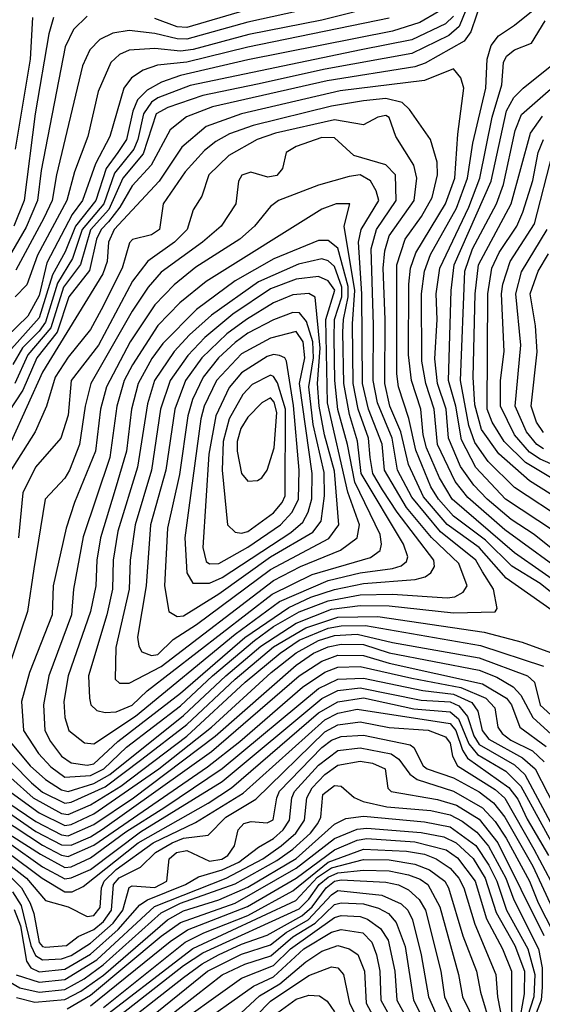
# Model space of a CAD drawing. Extents: x 501367 to 657802, y 482273 to 547541.
# Tile 601 of 656: x 604914 to 606542, y 530602 to 533668. Entities that reach past the tile are written whole.
import ezdxf

# ---------------------------------------------------------------- set-up
doc = ezdxf.new("R2010")
doc.units = 0

msp = doc.modelspace()

# ---------------------------------------------------------------- linework, layer by layer
at = {"layer": '0CON20XD'}
for points in [[(606354.3, 533735), (606319.2, 533630.8), (606298.2, 533601.8), (606176.6, 533533.4), (606145, 533521.7), (605872.2, 533477.8), (605515, 533397.1), (605434, 533366), (605383.4, 533325), (605323.5, 533215), (605265, 533150.7), (605226.7, 533085), (605190.9, 533039.1), (605168.5, 533015), (605153.2, 532985), (605132.3, 532887.7), (605067.6, 532805), (605031, 532695), (604968.2, 532615), (604924.4, 532515), (604878.9, 532445)], [(606322.6, 533745), (606282.9, 533647.1), (606250.7, 533619.3), (606135, 533562.6), (605865.7, 533514.3), (605655, 533467.6), (605485, 533432.3), (605375.3, 533395), (605339.9, 533375), (605299, 533251), (605235.9, 533175), (605192.3, 533077.7), (605135, 533014), (605104, 532906), (605050.7, 532835), (605011, 532709), (604940.1, 532625), (604899.2, 532535)], [(605895, 533719.8), (605625, 533660.5), (605435, 533608.2), (605405, 533608.3), (605335, 533624.9), (605255, 533634.2), (605205, 533626), (605163.8, 533606.2), (605133, 533575), (605110.2, 533525), (605028.9, 533185), (605015.1, 533105), (604989.7, 533050.3), (604902.2, 532887.8)], [(606635.5, 531925.5), (606425, 532080), (606310, 532180), (606270.2, 532230.2), (606215.5, 532345), (606204.5, 532455), (606179.1, 532535), (606166.1, 532605), (606165.8, 532815), (606174.9, 532885), (606193.1, 532936.9), (606275, 533081.2), (606308.9, 533175), (606325.7, 533284.3), (606365.6, 533455), (606370.3, 533545), (606382.1, 533587.9), (606405, 533618.1), (606455, 533650.8), (606569.8, 533745)], [(606217.4, 533692.6), (606160.5, 533659.5), (606075, 533632.3), (605625, 533542.9), (605415.2, 533494.8), (605356.3, 533473.7), (605311.2, 533448.8), (605281.6, 533418.4), (605266.3, 533383.7), (605246.6, 533295), (605220.4, 533255), (605183.7, 533205), (605151.9, 533105), (605087.8, 533025), (605055.9, 532945), (605016.7, 532873.3), (604975, 532739.5), (604845, 532595.5)], [(606053.1, 533716.9), (605855, 533667.4), (605628.1, 533621.9), (605455, 533575.8), (605415, 533570.1), (605335, 533578.7), (605255, 533573.1), (605225, 533560), (605197.8, 533535), (605159.3, 533445), (605126.6, 533305), (605085.1, 533194.9), (605061.1, 533105), (604970.3, 532935), (604937.1, 532842.9), (604900.8, 532805)], [(605615, 533696.7), (605435, 533644.5), (605405, 533646.1), (605335, 533672.3)], [(606065, 533673.3), (605625, 533582.5), (605435, 533536), (605343.4, 533526.6), (605299, 533511), (605263, 533487), (605238.3, 533455), (605195.2, 533305), (605150.5, 533219.5), (605110.4, 533105), (605078.3, 533061.7), (604998.8, 532911.2), (604975, 532809.1), (604940, 532745), (604840.3, 532649.7)], [(605125, 533679.5), (605081.9, 533638.1), (605056.2, 533583.8), (604981.7, 533198.3), (604969.6, 533105), (604935, 533022.3), (604866.6, 532903.4)], [(606265, 533679.7), (606239.8, 533655), (606135, 533605.5), (605977.5, 533575), (605445, 533463.7), (605345, 533425.1), (605325, 533411.2), (605299.6, 533375), (605282.5, 533295), (605270.3, 533265), (605209.6, 533190.4), (605176.2, 533095), (605109.1, 533015), (605078.8, 532925), (605032.6, 532847.4), (604995, 532726.8), (604975, 532698.5), (604923.1, 532646.9), (604892.9, 532595)], [(605019.7, 533675), (605005.6, 533624.4), (604963, 533375), (604928, 533105), (604896.5, 533025)], [(604954, 533675), (604947.1, 533545), (604900.8, 533265)], [(606643.3, 531963.3), (606516, 532065), (606445, 532111.8), (606370.1, 532175), (606328.7, 532218.7), (606287.1, 532277.1), (606249.9, 532365), (606241.9, 532455), (606215.3, 532535), (606207.4, 532612.6), (606214.2, 532735), (606211.2, 532815), (606222.2, 532895), (606312.9, 533085), (606347.2, 533175), (606385.5, 533365), (606415.4, 533465), (606420.8, 533535), (606430.5, 533555), (606455, 533574.7), (606508.5, 533595), (606550.7, 533665)], [(606627.5, 531887.5), (606455, 532008.2), (606261.4, 532175), (606221.4, 532241.4), (606180.8, 532335), (606171, 532375), (606163.5, 532455), (606134.4, 532545), (606124.9, 532625), (606126.3, 532845), (606130.9, 532895), (606147.8, 532942.2), (606240.1, 533095), (606269.5, 533175), (606278.3, 533311.7), (606297.1, 533455), (606287.5, 533487.5), (606265.3, 533515.3), (606175, 533479.1), (605912.8, 533447.2), (605604.9, 533375.1), (605495, 533335.8), (605419, 533271), (605348.6, 533165), (605208.8, 533015), (605191.3, 532975), (605187.1, 532915), (605173.4, 532876.6), (604985, 532570.8), (604887.7, 532355)], [(606576.7, 532076.7), (606427.4, 532175), (606335, 532274.2), (606289.6, 532359.6), (606272.8, 532465), (606249.7, 532545), (606257.5, 532825), (606267.5, 532905), (606382.9, 533165), (606429.8, 533385), (606453.5, 533426.5), (606482.2, 533455), (606581.2, 533535)], [(606615.6, 532105.6), (606455, 532211.6), (606372.8, 532292.8), (606331.1, 532351.1), (606312.5, 532405), (606287.4, 532545), (606300.6, 532885), (606324, 532955), (606399.4, 533095), (606420.5, 533155), (606456.7, 533323.3), (606477.4, 533372.6), (606642.2, 533517.8)], [(606593.8, 531865), (606535, 531912.6), (606446.7, 531966.7), (606365, 532047.8), (606265, 532122.3), (606218.2, 532175), (606195, 532214), (606147.5, 532327.5), (606126.2, 532426.2), (606093.6, 532525), (606088.4, 532565), (606088.4, 532905), (606114.6, 532985), (606165.7, 533055), (606198.6, 533115), (606215.8, 533185), (606214.8, 533225), (606193.7, 533295), (606128.4, 533388.4), (606105, 533410.5), (606055, 533423.3), (605985, 533416), (605885, 533399.5), (605641, 533339), (605567.6, 533312.4), (605525, 533289.5), (605489.4, 533260.6), (605430, 533195), (605361.2, 533095), (605349.5, 533015), (605325, 532998.6), (605265.8, 532984.3), (605256.4, 532973.6), (605233.8, 532895), (605167.8, 532765), (605135, 532703.4), (605065, 532617.2), (605024.6, 532555), (604997.9, 532465), (604962.3, 532385), (604880.9, 532255)], [(606611.2, 531801.2), (606429.4, 531929.4), (606345, 532024.5), (606245, 532096.2), (606172.2, 532182.2), (606125, 532283.5), (606101.4, 532385), (606066.8, 532465), (606051.2, 532535), (606052.7, 532735), (606046.3, 532895), (606051.2, 532948.8), (606064.7, 532995.3), (606142.4, 533105), (606151.1, 533175), (606141.9, 533215), (606085.3, 533305), (606065, 533363.5), (606055, 533369.7), (606030, 533365), (605985, 533340.8), (605895, 533356.1), (605710.9, 533315), (605654.1, 533295), (605565.3, 533245), (605503, 533185), (605481.6, 533118.4), (605455, 533075.8), (605435.7, 533015), (605396.5, 532975), (605313.9, 532916.1), (605266, 532854), (605159.4, 532655), (605075.2, 532545), (605065, 532437.1), (605042.1, 532365), (604963.3, 532275), (604924.6, 532195), (604911.1, 532055)], [(606630.8, 532150.8), (606502, 532232), (606406.2, 532316.2), (606352.5, 532392.5), (606331.2, 532468.8), (606326.1, 532555), (606332.6, 532815), (606343.1, 532905), (606444.4, 533095), (606505.1, 533315), (606542.4, 533367.6)], [(605065, 531264.9), (605145, 531289.4), (605195, 531318.1), (605425, 531501.2), (605555.9, 531625), (605665, 531717.3), (605775, 531788.9), (605885, 531832), (605975, 531844.3), (606065, 531842.4), (606265, 531820.8), (606395.3, 531824.7), (606400.8, 531835), (606390, 531895), (606355, 531948.9), (606334.9, 531985), (606225, 532072.9), (606135, 532180.9), (606090.9, 532265), (606074.1, 532365), (606028.6, 532475), (606015.1, 532545), (606016.5, 532716.5), (606008.6, 532955), (606025.4, 533015), (606086.9, 533105), (606084.4, 533185), (606055, 533216.8), (605955.3, 533245.3), (605895, 533300.7), (605855, 533301.2), (605775, 533273.8), (605744.5, 533255), (605732.5, 533205), (605715, 533182.8), (605687.6, 533177.6), (605634, 533194), (605605.7, 533184.3), (605595.4, 533165), (605587.2, 533095), (605542.2, 533025), (605483.9, 532975), (605355, 532882.1), (605314.4, 532835.6), (605265, 532760.9), (605135.7, 532535), (605118.5, 532465), (605100.9, 532345), (605070, 532265), (605055, 532240.6), (604993.6, 532175), (604958, 531958), (604938.8, 531825), (604877.3, 531645)], [(606645, 532196.2), (606489.5, 532289.5), (606423.2, 532355), (606385.6, 532415), (606370.2, 532455), (606372.5, 532815), (606384.6, 532895), (606407.2, 532942.8), (606462, 533025), (606481, 533069), (606512, 533168), (606528.8, 533255), (606545.1, 533294.9)], [(606637, 532255), (606535, 532299.3), (606501.4, 532321.4), (606454.7, 532375), (606411.8, 532465), (606411.9, 532545), (606422.6, 532635), (606414.7, 532815), (606419, 532845), (606442, 532915), (606516.9, 533033.1), (606574.4, 533255)], [(605055, 531309.3), (605135, 531314.4), (605176.6, 531335), (605247.5, 531402.5), (605415, 531531.1), (605514.7, 531625), (605645.5, 531735), (605705, 531778.2), (605785, 531823.9), (605875, 531858.6), (605975, 531877.2), (606075, 531879.4), (606245, 531867.6), (606268.9, 531871.1), (606294.8, 531885), (606307.5, 531905), (606281.4, 531975), (606196.2, 532056.2), (606119.1, 532149.1), (606050.3, 532265), (606043.5, 532346.5), (606000.5, 532455), (605982.1, 532535), (605979.9, 532815), (605969.6, 532975), (605978.1, 533015), (606032.2, 533105), (606024.9, 533134.9), (606006.5, 533166.5), (605975, 533184.8), (605940.1, 533179.9), (605845, 533152.7), (605720.4, 533105), (605695, 533086.6), (605645.8, 533025), (605600.3, 532985), (605462.5, 532897.5), (605395, 532842.1), (605335, 532780.4), (605258.5, 532665), (605185.1, 532525), (605165.8, 532455), (605150.7, 532325), (605085.5, 532165), (605059.7, 532085), (605018.6, 531905), (605015.2, 531815), (604945.1, 531634.9), (604920.2, 531545), (604926.8, 531455), (604972.8, 531382.8), (605011, 531341), (605055, 531309.3)], [(605125, 531346.6), (605145, 531351.1), (605219.7, 531420.3), (605415, 531570.9), (605615.4, 531744.6), (605752.2, 531837.8), (605820.6, 531869.4), (605895, 531893.3), (605985, 531912.3), (606145.5, 531924.5), (606176.7, 531933.3), (606194.1, 531945.9), (606206.2, 531965), (606204.1, 531985), (606089.7, 532135), (606044.5, 532204.5), (606014.3, 532255), (606006.1, 532305), (606000.3, 532365), (605967.9, 532455), (605952.4, 532535), (605951, 532721), (605958.2, 532825), (605925.1, 533024.9), (605942.5, 533095), (605900, 533095), (605855, 533078.2), (605495, 532852.5), (605413.1, 532786.9), (605345, 532715.9), (605266.2, 532593.8), (605239.6, 532545), (605216.8, 532465), (605195.3, 532304.7), (605111.7, 532058.3), (605082, 531895), (605075.4, 531815), (605005.1, 531625), (604989, 531535), (604993.1, 531455), (605010.3, 531420.3), (605045, 531374.8), (605075, 531353.5), (605125, 531346.6)], [(606545, 532332), (606525.1, 532345), (606492, 532385), (606456.8, 532465), (606474.6, 532655), (606458.9, 532815), (606477.1, 532882.9), (606557.1, 533015)], [(605145, 531412.7), (605275, 531499.2), (605585, 531755.1), (605723.8, 531856.2), (605875, 531921.3), (605975, 531945.8), (606075, 531958.8), (606102.3, 531967.7), (606119.3, 531980.7), (606122.6, 531995), (606109.3, 532035), (605978.1, 532255), (605965.8, 532355.8), (605941, 532439), (605924.1, 532535), (605921, 532695), (605923, 532735), (605937.7, 532805), (605937.1, 532837.1), (605905, 532956.7), (605875, 532981.2), (605845, 532981.2), (605706, 532924), (605585.4, 532854.6), (605464.6, 532765.4), (605360, 532660), (605326.3, 532613.7), (605283, 532535), (605262.1, 532455), (605247.2, 532325), (605211.9, 532205), (605165.7, 532055), (605154.3, 531985), (605151.3, 531905), (605134.8, 531824.8), (605065.5, 531625), (605052.3, 531545), (605054.8, 531494.8), (605067.1, 531455), (605116.4, 531416.4), (605145, 531412.7)], [(605180.7, 531510.7), (605215, 531513), (605265, 531533.3), (605311.4, 531578.6), (605700.9, 531879.1), (605825, 531940.2), (606006.7, 531993.3), (606036.6, 532015), (606041.1, 532035), (606037.1, 532065), (605958.4, 532228.4), (605935.4, 532345), (605905, 532453.9), (605895.8, 532544.2), (605893.9, 532676.1), (605894.8, 532735), (605917.4, 532805), (605917.6, 532835), (605895, 532900.2), (605875, 532917.3), (605855, 532923.2), (605782.6, 532907.4), (605658.3, 532851.7), (605512, 532748), (605442.9, 532687.1), (605395.1, 532635), (605334.2, 532545), (605312.5, 532472.5), (605281.1, 532275), (605220.4, 532075), (605205.9, 531985), (605203.6, 531895), (605185.9, 531815), (605129, 531625), (605131.5, 531555), (605136.4, 531535), (605155, 531516.6), (605180.7, 531510.7)], [(606545, 532382.3), (606523.9, 532415), (606506.9, 532465), (606525.9, 532634.1), (606520.6, 532715), (606503.8, 532815), (606528.4, 532885), (606560.7, 532939.3)], [(605255, 531601.9), (605355, 531654), (605705, 531921.4), (605788.9, 531965), (605913.7, 532016.3), (605965.2, 532055), (605972, 532095), (605936.4, 532196.4), (605873, 532475), (605867.3, 532735), (605895.5, 532825.5), (605875, 532855.5), (605845, 532868.1), (605775, 532859.8), (605695, 532830.2), (605578.3, 532751.7), (605490.9, 532679.1), (605437.5, 532622.5), (605383.4, 532545), (605352.9, 532455), (605324.4, 532265), (605273.7, 532095), (605258.5, 531985), (605255.6, 531895), (605213.4, 531713.4), (605211.9, 531615), (605225, 531602.2), (605255, 531601.9)], [(605325, 531687.8), (605345, 531691.4), (605392.1, 531737.9), (605465, 531784.6), (605695, 531955.9), (605877.2, 532052.8), (605908.6, 532095), (605895, 532261.8), (605863.1, 532375), (605846.4, 532465), (605841.9, 532535), (605850, 532645), (605834.4, 532804.4), (605815, 532815.8), (605765, 532811), (605705, 532786.5), (605620.6, 532735), (605559.9, 532690.1), (605481.6, 532615), (605430.9, 532545), (605397.3, 532455), (605369.8, 532265), (605322.1, 532095), (605308.4, 531905), (605281.8, 531745), (605285, 531717.1), (605295, 531699.7), (605325, 531687.8)], [(605405, 531809.6), (605425, 531811.4), (605535, 531880), (605695, 531995.3), (605827.5, 532072.5), (605853.1, 532106.9), (605863.6, 532185), (605862.2, 532257.8), (605827.9, 532407.8), (605815.1, 532525), (605828.8, 532615), (605826.7, 532665), (605807.9, 532727.9), (605785.9, 532755.9), (605765, 532756.8), (605705, 532733.5), (605625, 532691.7), (605585, 532662.9), (605533.6, 532615), (605485.4, 532555), (605452.2, 532485), (605437.5, 532435), (605411.9, 532251.9), (605375.1, 532084.9), (605365.5, 531905), (605379.2, 531825), (605405, 531809.6)], [(605505, 531913.1), (605545, 531931.3), (605758.6, 532071.4), (605796.3, 532103.7), (605813, 532135), (605824.2, 532175.8), (605825.1, 532255), (605785.5, 532535), (605802.6, 532615), (605797.5, 532665), (605775, 532697.5), (605695, 532676.9), (605605, 532627.8), (605527.2, 532545), (605489.2, 532465), (605478.9, 532425), (605441.5, 532148.5), (605428.9, 532055), (605435.2, 531945.2), (605453.2, 531913.2), (605505, 531913.1)], [(605505, 531973.8), (605535, 531974.9), (605625, 532025.3), (605726.4, 532095), (605762.7, 532135), (605783, 532175), (605785.1, 532264.9), (605766.5, 532466.5), (605745.2, 532605.2), (605739.6, 532615), (605723, 532623), (605705, 532625.7), (605685, 532619.4), (605605, 532568.5), (605566.8, 532523.2), (605525.3, 532434.7), (605503.6, 532315), (605484.6, 532025), (605495, 531981.1), (605505, 531973.8)], [(605605, 532068.8), (605625, 532073.9), (605705, 532132.4), (605732.2, 532165), (605740.9, 532185), (605742, 532455), (605717.5, 532537.5), (605705, 532557.3), (605695, 532561.7), (605638.3, 532531.7), (605609.2, 532500.8), (605566.7, 532425), (605548.3, 532355), (605545.4, 532265), (605561.4, 532095), (605585, 532071.9), (605605, 532068.8)], [(605625, 532230.8), (605655, 532233.1), (605668.5, 532241.5), (605685, 532265.8), (605707.1, 532335), (605714.7, 532445), (605706.9, 532476.9), (605695, 532490.2), (605668.8, 532475), (605625, 532430.8), (605603, 532395), (605591.8, 532355), (605591.2, 532325), (605605, 532254.6), (605625, 532230.8)], [(604828.6, 531415), (604951.6, 531291.6), (604985, 531262.9), (605055, 531227.9), (605075, 531231), (605180.6, 531279.4), (605294.8, 531365.2), (605435, 531473.1), (605585.5, 531615), (605705, 531715), (605805.2, 531774.8), (605905, 531807.6), (606029.2, 531809.2), (606361.1, 531761.1), (606479.4, 531729.4), (606589.6, 531689.6)], [(604887.2, 531307.2), (604956.6, 531245), (605045, 531195.9), (605065, 531192.7), (605135, 531223.2), (605229.1, 531280.9), (605435, 531437.4), (605616.9, 531605), (605725, 531695.3), (605785, 531735.8), (605875, 531773.2), (605915, 531780.6), (605991.4, 531781.4), (606349.5, 531719.5), (606545, 531655.1)], [(604772.3, 531345), (604975, 531198), (605055, 531159.1), (605075, 531161.9), (605145, 531194.6), (605347.5, 531335), (605512.2, 531465), (605697.5, 531635), (605775, 531697), (605845, 531734.5), (605895, 531750.6), (605965, 531754.2), (606075, 531728.8), (606345, 531681.1), (606495.9, 531625), (606517.8, 531605), (606535, 531533.7), (606613, 531463)], [(604708.2, 531345), (604965, 531171.4), (605045, 531129.8), (605065, 531126.2), (605145, 531161.5), (605269, 531245), (605523.3, 531436.7), (605775, 531657.9), (605829.4, 531695), (605875, 531715.4), (605915, 531723.5), (605985, 531722.2), (606065, 531696.6), (606345, 531642.8), (606400.6, 531620.6), (606450.8, 531590.9), (606474.5, 531564.5), (606512.6, 531495), (606582.2, 531432.2)], [(604855.8, 531215.8), (604965, 531140.2), (605045, 531098.3), (605075, 531097), (605135, 531123.8), (605172.2, 531147.8), (605511.2, 531388.8), (605784.8, 531625.2), (605855, 531670.9), (605905, 531689.7), (605985, 531688.6), (606065, 531664.1), (606355, 531600.4), (606430, 531555), (606445.6, 531535), (606471.7, 531465), (606554.1, 531405)], [(604855, 531183.3), (604985, 531097.6), (605045, 531066.1), (605065, 531061.8), (605145, 531097.2), (605498.8, 531341.2), (605599.7, 531420.3), (605795, 531590.1), (605865, 531636.3), (605905, 531651.8), (605975, 531653.8), (606135, 531617.9), (606288.1, 531588.1), (606366.2, 531555), (606393.9, 531525), (606403.3, 531465), (606417.2, 531445), (606443.3, 531425), (606511, 531391), (606547.1, 531357.1)], [(604795, 531187), (604979.1, 531069.1), (605055, 531027.9), (605075, 531030.1), (605135, 531057.8), (605245, 531138.9), (605366.3, 531216.3), (605545, 531336.1), (605845, 531585.7), (605905, 531614.4), (605985, 531617.8), (606169.2, 531579.2), (606265, 531568.1), (606322.1, 531542.1), (606340.8, 531515), (606354.5, 531455), (606375, 531427.8), (606480, 531370), (606519.3, 531335), (606635, 531110.5)], [(604880.5, 531105), (604985, 531030.2), (605055, 530992.9), (605075, 530995.3), (605135, 531022.2), (605291.1, 531138.9), (605545, 531295.9), (605855, 531554.4), (605905, 531578.8), (605975, 531588), (606165, 531548.8), (606255, 531544.2), (606281.9, 531531.9), (606308.7, 531498.7), (606328.4, 531438.4), (606345, 531411.2), (606455, 531348.2), (606487.6, 531317.6), (606574.9, 531154.9)], [(604878, 531075), (604984.9, 530994.9), (605055, 530952), (605077.5, 530952.5), (605111.7, 530968.3), (605283.5, 531105), (605501.4, 531228.6), (605573.7, 531276.3), (605845, 531509.7), (605905, 531544.1), (605985, 531556.8), (606141.6, 531521.6), (606255, 531512.5), (606280.5, 531490.5), (606313.4, 531413.4), (606339.7, 531379.7), (606427.9, 531327.9), (606475, 531280.8), (606593.3, 531065)], [(604858.6, 531055), (604935.4, 530995), (604995, 530925.2), (605065.4, 530905), (605125, 530875.4), (605145, 530878.6), (605165, 530902.9), (605169.7, 530965), (605177.5, 530985), (605215, 531021.4), (605330.5, 531105), (605461.9, 531168.1), (605610.2, 531259.8), (605865, 531488.2), (605905, 531509), (605965, 531521.1), (606255, 531476.6), (606272, 531455), (606293.5, 531393.5), (606308.6, 531368.6), (606437.6, 531277.6), (606465, 531240.9), (606495, 531178.7), (606561, 531065)], [(604890, 530995), (604920.6, 530965), (604947.2, 530917.2), (604959, 530885), (604974.9, 530794.9), (604985, 530782.1), (604995, 530779.5), (605060, 530785), (605096.5, 530813.5), (605145, 530835.3), (605175, 530860), (605200.4, 530895), (605206.7, 530975), (605224.3, 530995.7), (605290.8, 531029.1), (605337.7, 531075), (605389.7, 531105), (605425, 531119), (605501.3, 531128.7), (605556.8, 531185), (605649.5, 531240.5), (605865, 531450.8), (605905, 531472.6), (605975, 531482), (606065, 531464.1), (606185.9, 531455.9), (606240.3, 531435), (606254.8, 531415), (606261.6, 531375), (606277.9, 531345), (606395, 531271.1), (606425, 531243.7), (606515.8, 531085), (606568.4, 530985)], [(604881, 531425), (604947.5, 531345), (604995, 531302.3), (605045, 531269.7), (605065, 531264.9)], [(604891.9, 530951.9), (604919.5, 530909.5), (604949.2, 530785), (604964.2, 530754.2), (604985, 530740.2), (605045, 530743.9), (605075, 530754.4), (605135, 530792.1), (605205.7, 530854.3), (605235.2, 530895.2), (605255, 530965.2), (605265, 530971), (605335, 530966), (605372.5, 530985), (605379.7, 531055), (605402.7, 531075), (605435, 531081.2), (605505, 531047.9), (605544.1, 531054.1), (605562.3, 531065), (605583, 531095), (605594.4, 531145), (605612.5, 531165), (605635, 531171.5), (605685, 531166.9), (605703.4, 531176.6), (605714.6, 531245), (605723.8, 531266.2), (605855, 531401.2), (605885, 531424.3), (605915, 531435.5), (605985, 531439.9), (606130.4, 531410.4), (606141.9, 531401.9), (606171, 531345), (606182.8, 531335), (606265, 531307.2), (606345, 531264.1), (606389.6, 531229.6), (606425.5, 531185), (606512, 531032), (606612.6, 530815)], [(604897.4, 530897.4), (604916.6, 530846.6), (604935.8, 530735.8), (604949.5, 530715), (604975, 530703.3), (605055, 530710.9), (605135, 530758.3), (605221.1, 530835), (605288.7, 530911.3), (605312.5, 530927.5), (605430.7, 530975), (605470.8, 530999.2), (605545, 531021.2), (605596.5, 531045), (605658.3, 531091.7), (605705, 531117.9), (605734.9, 531145), (605754.4, 531175), (605761.6, 531245), (605769.9, 531265), (605845, 531346.4), (605905, 531392.5), (605975, 531401), (606071.6, 531381.6), (606094.9, 531364.9), (606128.8, 531318.8), (606151.7, 531301.7), (606265, 531265.5), (606355, 531214.2), (606395, 531171.7), (606429.1, 531119.1), (606502.2, 530985), (606528.3, 530918.3), (606576.5, 530825)], [(604903.3, 530693.3), (604975, 530670.9), (605055, 530678.8), (605155, 530740.9), (605334, 530906), (605557.8, 530995), (605671.1, 531055), (605728.1, 531095), (605773.9, 531135), (605801.5, 531175), (605808.6, 531245), (605825, 531275.6), (605865, 531317.9), (605905, 531346.6), (605975, 531359.6), (606013.1, 531353.1), (606052.8, 531335), (606061.2, 531275), (606071.1, 531265), (606215, 531240), (606275, 531221.8), (606345, 531178.7), (606403, 531105), (606546.2, 530816.2)], [(604885, 530670.6), (604915, 530653.2), (604975, 530639.8), (605055, 530648), (605115, 530680.9), (605174.6, 530724.6), (605355, 530886.7), (605415, 530916.5), (605585, 530976.8), (605715, 531049.8), (605765.1, 531084.9), (605820.3, 531135), (605842.6, 531165), (605852, 531185), (605858.2, 531255), (605895, 531283.7), (605915, 531281.5), (605955.5, 531245.5), (605983.6, 531233.6), (606057.3, 531217.3), (606195.1, 531205.1), (606255, 531192), (606292.4, 531172.4), (606338.3, 531138.3), (606374.4, 531094.4), (606427.7, 530995), (606453.2, 530926.8), (606529.5, 530775), (606540.9, 530715), (606541.4, 530655), (606538.1, 530615), (606503.8, 530525)], [(604905, 530622.6), (604961.5, 530608.5), (605055, 530617), (605105, 530643.1), (605175, 530692.6), (605374.8, 530865.2), (605425, 530893.1), (605535, 530926.9), (605625, 530966.6), (605775, 531056.1), (605895, 531162.9), (605929.8, 531180.2), (605985, 531187.9), (606175, 531170.2), (606255, 531154.2), (606335, 531096.3), (606375, 531035.5), (606400.4, 530985), (606430.2, 530895), (606496.4, 530775), (606518.8, 530695), (606515.4, 530625), (606486.7, 530535)], [(605062.5, 530587.5), (605135, 530629.9), (605355, 530814.1), (605415, 530856.2), (605585, 530917.2), (605775, 531025.4), (605895, 531117.8), (605965, 531147.6), (605995, 531150.8), (606165, 531137.4), (606235, 531123.5), (606273.5, 531105), (606326, 531056), (606363.6, 530995), (606397.6, 530887.6), (606456.2, 530785), (606486.1, 530705), (606484.9, 530635), (606468, 530535)], [(605135, 530597.1), (605382.6, 530797.4), (605436.5, 530833.5), (605624, 530906), (605775, 530994.9), (605895, 531083.3), (605965, 531113.1), (605995, 531117.8), (606145, 531108.4), (606242.6, 531082.6), (606277.6, 531057.6), (606333, 530985), (606368.2, 530868.2), (606418.2, 530775), (606445.6, 530705), (606446.4, 530455)], [(605175, 530591.6), (605429.3, 530795), (605487.9, 530825), (605625, 530878.8), (605764.8, 530955), (605875, 531044.4), (605985, 531085.1), (606119, 531079), (606175, 531069.4), (606210.9, 531055), (606255, 531026), (606281.8, 530995), (606297.6, 530965), (606331.5, 530851.5), (606397.1, 530695), (606402.6, 530625), (606419.7, 530535)], [(605135, 530531), (605453.9, 530776.1), (605774.5, 530925.5), (605842.2, 530997.8), (605885, 531026.8), (605985, 531052.8), (606065, 531052), (606145, 531038.4), (606190.3, 531020.3), (606237.7, 530985), (606250, 530965), (606294.6, 530815), (606337.2, 530705), (606349.2, 530639.2), (606381.3, 530531.3)], [(605157.1, 530512.9), (605425, 530722.5), (605485, 530761.8), (605785, 530899.2), (605815, 530929.3), (605847, 530975), (605875, 530998.3), (605905, 531011.8), (605985, 531019.6), (606065, 531017.2), (606125, 531004.9), (606161.5, 530991.5), (606185.2, 530975), (606222.3, 530905), (606280.7, 530695), (606293.6, 530625), (606335, 530540)], [(605188.9, 530501.1), (605424.2, 530685), (605482.5, 530727.6), (605533.9, 530756.1), (605605, 530789.6), (605685, 530817.1), (605792.7, 530877.3), (605825, 530905), (605868.5, 530965), (605895, 530985.4), (605915, 530989.2), (606055, 530982.7), (606093.7, 530973.6), (606125, 530958.6), (606157.8, 530927.8), (606178.3, 530895), (606226.1, 530705), (606237.4, 530625), (606283.7, 530523.7)], [(605297.6, 530542.4), (605499.5, 530705), (605605, 530757.6), (605695, 530787), (605744.4, 530825.6), (605812.6, 530865), (605885, 530943.1), (605905, 530955.9), (606041.9, 530941.9), (606102.5, 530915), (606122.6, 530895), (606137.8, 530865), (606165, 530755.6), (606187.6, 530625), (606240.4, 530505)], [(605331.9, 530528.1), (605545, 530694.2), (605615, 530727.2), (605696.8, 530753.2), (605765, 530811.8), (605834.6, 530855), (605895, 530912.4), (605915, 530918.4), (605985, 530914.4), (606031.7, 530901.7), (606063.1, 530885), (606086.5, 530856.5), (606115, 530781.5), (606140.5, 530615), (606191.5, 530515)], [(605361.5, 530508.5), (605605, 530682.8), (605705, 530722.8), (605758, 530775), (605895, 530872.4), (605915, 530878.2), (605975, 530875.1), (605997.5, 530867.5), (606038, 530838), (606061.5, 530801.5), (606082.5, 530705), (606088.7, 530615), (606149.4, 530505)], [(605454.9, 530525.1), (605642.1, 530657.9), (605705, 530687.7), (605799.2, 530775), (605885, 530826.3), (605915, 530834.9), (605983.1, 530825), (606010.7, 530795), (606025.9, 530755.9), (606035.4, 530705), (606039.4, 530615), (606100.1, 530505)], [(605588.9, 530561.1), (605661.4, 530628.6), (605724.3, 530665.7), (605805, 530734.6), (605855, 530767.2), (605905, 530785.1), (605940, 530775), (605966.8, 530756.8), (605987.6, 530705), (605993.6, 530605), (606055, 530492.5)], [(605605, 530519), (605695, 530611.8), (605815, 530691.2), (605885, 530718.7), (605905, 530716), (605922.3, 530695), (605940.9, 530605), (605986.9, 530516.9)], [(605695, 530560.1), (605775, 530618.2), (605815, 530630.2), (605847.8, 530627.8), (605872, 530612), (605895, 530578.9)]]:
    msp.add_lwpolyline(points, dxfattribs=at)

doc.saveas('drawing.dxf')
